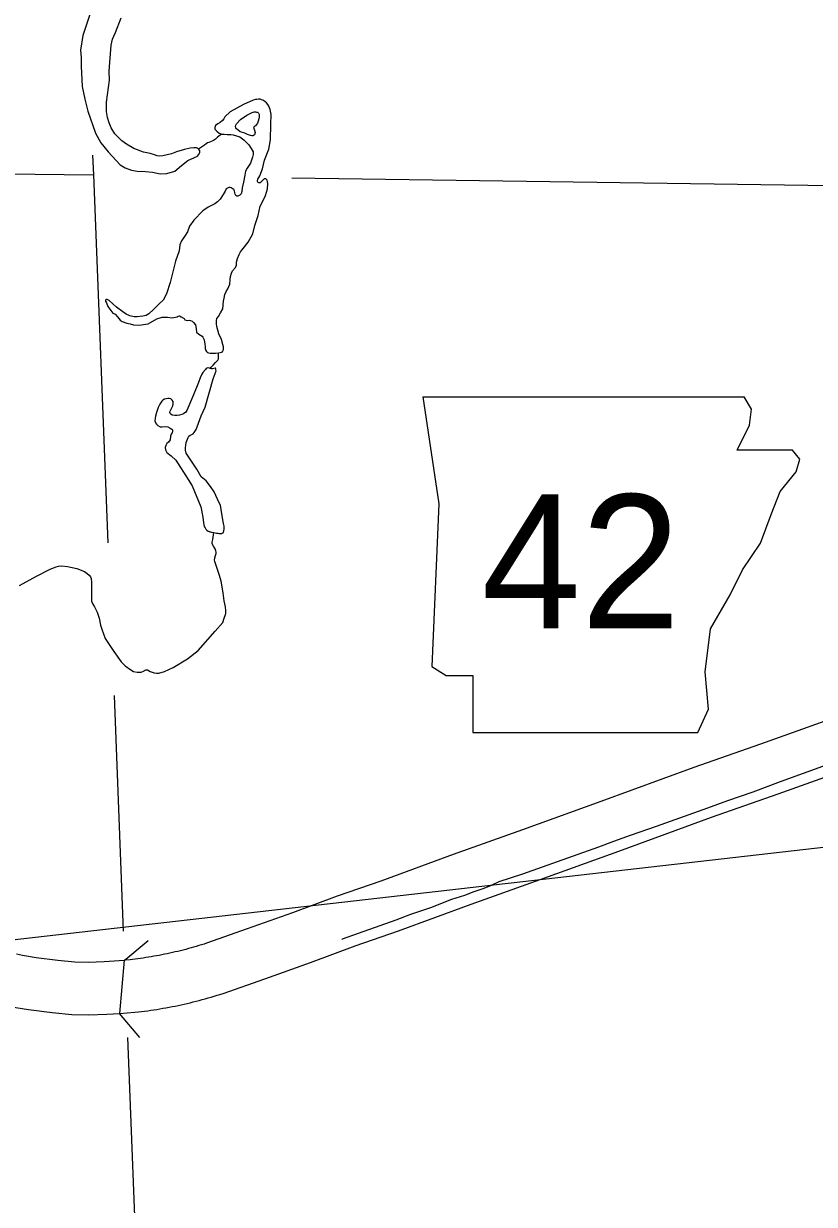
# Model space of a CAD drawing. Extents: x 1720274 to 1751788, y 372074 to 391887.
# Drawn here: x 1734202 to 1734793, y 377118 to 378002 of the extents above; entities that cross this region are included whole.
import ezdxf

# ---------------------------------------------------------------- set-up
doc = ezdxf.new("R2010")
doc.units = 0
for name, color, linetype in [('Level 10', 7, 'Continuous'), ('Level 21', 7, 'Continuous'), ('Level 35', 7, 'Continuous'), ('Level 37', 7, 'Continuous'), ('Level 43', 7, 'Continuous'), ('Level 5', 7, 'Continuous'), ('R_Draft', 7, 'Continuous')]:
    doc.layers.add(name, color=color, linetype=linetype)

msp = doc.modelspace()

# ---------------------------------------------------------------- linework, layer by layer
at = {"layer": 'Level 10'}
msp.add_line((1734276.74, 377301.22), (1734273.28, 377261.37), dxfattribs=at)
for points in [[(1734825.5, 377488.86), (1734752.96, 377462.9), (1734703.02, 377445.3), (1734633.57, 377419.92), (1734574.81, 377398.81), (1734522.97, 377380.17), (1734468.93, 377360.32), (1734436.32, 377349.02), (1734402.86, 377336.64), (1734368.8, 377324.52), (1734338.34, 377313.8), (1734336.61, 377313.24), (1734334.67, 377312.64), (1734332.72, 377312.04), (1734330.76, 377311.46), (1734328.81, 377310.9), (1734326.85, 377310.35), (1734324.89, 377309.81), (1734322.92, 377309.28), (1734320.95, 377308.77), (1734318.97, 377308.28), (1734317, 377307.79), (1734315.02, 377307.32), (1734313.03, 377306.87), (1734311.04, 377306.43), (1734309.05, 377306), (1734307.06, 377305.59), (1734305.06, 377305.19), (1734303.06, 377304.8), (1734301.06, 377304.43), (1734299.06, 377304.08), (1734297.05, 377303.73), (1734295.04, 377303.41), (1734293.03, 377303.09), (1734291.02, 377302.79), (1734289, 377302.51), (1734286.98, 377302.23), (1734284.97, 377301.98), (1734282.94, 377301.73), (1734281.26, 377301.54), (1734276.74, 377301.22)], [(1734273.28, 377261.37), (1734284.89, 377262.2), (1734287.53, 377262.5), (1734289.83, 377262.78), (1734292.12, 377263.07), (1734294.41, 377263.38), (1734296.7, 377263.7), (1734298.99, 377264.04), (1734301.28, 377264.4), (1734303.56, 377264.77), (1734305.84, 377265.16), (1734308.12, 377265.57), (1734310.39, 377265.99), (1734312.67, 377266.43), (1734314.94, 377266.88), (1734317.2, 377267.35), (1734319.46, 377267.84), (1734321.72, 377268.34), (1734323.98, 377268.85), (1734326.23, 377269.39), (1734328.48, 377269.93), (1734330.72, 377270.5), (1734332.96, 377271.08), (1734335.19, 377271.68), (1734337.43, 377272.29), (1734339.65, 377272.91), (1734341.88, 377273.56), (1734344.09, 377274.22), (1734346.31, 377274.89), (1734348.52, 377275.58), (1734350.92, 377276.35), (1734381.98, 377287.28), (1734416.34, 377299.51), (1734449.64, 377311.83), (1734482.21, 377323.12), (1734536.46, 377343.05), (1734588.17, 377361.63), (1734647.03, 377382.78), (1734716.36, 377408.12), (1734766.18, 377425.68), (1734838.71, 377451.64)], [(1734196.18, 377305.89), (1734200.79, 377304.88), (1734210.89, 377303.28), (1734227.17, 377301.2), (1734240, 377300.06), (1734249.95, 377299.8), (1734261.95, 377300.17), (1734276.74, 377301.22)], [(1734187.71, 377266.96), (1734205.3, 377264.18), (1734222.91, 377261.92), (1734237.74, 377260.6), (1734250.04, 377260.29), (1734263.95, 377260.71), (1734273.28, 377261.37)]]:
    msp.add_lwpolyline(points, dxfattribs=at)
at = {"layer": 'Level 21'}
for p, q in [((1734500.28, 377722.77), (1734512.31, 377642.58)), ((1734746.2, 377713.41), (1734740.66, 377722.65)), ((1734744.87, 377701.39), (1734746.2, 377713.41)), ((1734735.51, 377682.67), (1734744.87, 377701.39)), ((1734776.94, 377682.67), (1734735.51, 377682.67)), ((1734782.29, 377675.99), (1734776.94, 377682.67)), ((1734779.62, 377666.64), (1734782.29, 377675.99)), ((1734767.59, 377651.93), (1734779.62, 377666.64)), ((1734760.91, 377634.56), (1734767.59, 377651.93)), ((1734512.31, 377642.58), (1734506.97, 377520.96)), ((1734752.89, 377613.18), (1734760.91, 377634.56)), ((1734739.52, 377593.13), (1734752.89, 377613.18)), ((1734730.17, 377574.42), (1734739.52, 377593.13)), ((1734715.46, 377549.02), (1734730.17, 377574.42)), ((1734711.45, 377516.95), (1734715.46, 377549.02)), ((1734506.97, 377520.96), (1734517.66, 377514.27)), ((1734517.66, 377514.27), (1734537.71, 377514.27)), ((1734537.71, 377514.27), (1734537.71, 377471.5)), ((1734714.13, 377488.88), (1734711.45, 377516.95)), ((1734706.11, 377471.5), (1734714.13, 377488.88)), ((1734537.71, 377471.5), (1734706.11, 377471.5))]:
    msp.add_line(p, q, dxfattribs=at)
msp.add_lwpolyline([(1734500.28, 377722.77), (1734740.66, 377722.65)], dxfattribs=at)
at = {"layer": 'Level 35'}
for points in [[(1734251.15, 378008.67), (1734245.89, 377993.09), (1734244.24, 377982.15), (1734244.65, 377976.58), (1734244.76, 377970.08), (1734245.27, 377954.91), (1734247.44, 377945.31), (1734249.6, 377936.33), (1734255.38, 377920.03), (1734259.29, 377912.6), (1734264.76, 377906), (1734273.83, 377896.19), (1734277.54, 377894.13), (1734282.28, 377892.27), (1734286.51, 377891.45), (1734292.8, 377891.34), (1734297.96, 377890.83), (1734303.83, 377889.59), (1734308.68, 377889.69), (1734314.66, 377891.55), (1734319.61, 377895.78), (1734324.55, 377899.39), (1734329.47, 377901.84), (1734331.62, 377902.75), (1734332.56, 377903.62), (1734333.4, 377905.55), (1734333.4, 377906.13), (1734333.33, 377906.68), (1734332.93, 377907.37), (1734332.45, 377907.99), (1734331.69, 377908.64), (1734331.04, 377908.93), (1734330.2, 377909.04), (1734329.07, 377909.08), (1734326.16, 377908.64), (1734322.05, 377907.7), (1734315.95, 377905.95), (1734312.35, 377904.49), (1734305.84, 377902.89), (1734303, 377902.71), (1734301.44, 377903.04), (1734299.48, 377903.62), (1734296.35, 377904.71), (1734291.26, 377905.66), (1734284.13, 377908.5), (1734278.46, 377911.7), (1734275.19, 377914.32), (1734269.95, 377919.49), (1734266.97, 377923.85), (1734265.52, 377927.71), (1734264.28, 377931.72), (1734263.63, 377936.23), (1734263.7, 377943.21), (1734265.73, 377959.66), (1734265.66, 377966.43), (1734267.04, 377985.72), (1734268.13, 377990.31), (1734269.15, 377992.49), (1734270.39, 377995.33), (1734274.46, 378006.25)], [(1734375.05, 377945.08), (1734373.45, 377944.6), (1734366, 377941.5), (1734356.1, 377935.83), (1734352.08, 377932.1), (1734351.36, 377930.73), (1734350.5, 377929.51), (1734348.78, 377928.01), (1734346.92, 377926.86), (1734345.12, 377925.64), (1734344.55, 377924.13), (1734344.55, 377923.05), (1734346.2, 377921.4), (1734347.85, 377920.04), (1734349.86, 377919.32), (1734350.43, 377919.17), (1734351.65, 377919.17), (1734353.87, 377919.03), (1734356.74, 377919.03), (1734358.39, 377918.67), (1734363.41, 377917.24), (1734366.36, 377915.01), (1734370.01, 377911.2), (1734371.81, 377908.48), (1734373.24, 377906.03), (1734373.31, 377904.81), (1734373.31, 377903.88), (1734372.96, 377901.94), (1734372.02, 377899.86), (1734371.23, 377897.56), (1734368.87, 377893.69), (1734367.72, 377891.53), (1734367, 377888.44), (1734366, 377883.35), (1734365.21, 377878.97), (1734364.92, 377876.31), (1734364.35, 377874.59), (1734363.27, 377873.51), (1734361.84, 377872.86), (1734361.12, 377872.93), (1734360.47, 377873.29), (1734359.9, 377874.23), (1734359.68, 377875.23), (1734359.33, 377876.74), (1734358.82, 377877.75), (1734357.75, 377878.61), (1734356.96, 377879.11), (1734356.1, 377879.4), (1734355.02, 377879.33), (1734354.09, 377878.89), (1734353.23, 377878.18), (1734352.3, 377876.67), (1734350.79, 377874.16), (1734348.57, 377870.49), (1734346.7, 377868.48), (1734344.76, 377867.12), (1734339.74, 377864.68), (1734335.65, 377861.73), (1734328.98, 377854.84), (1734325.83, 377850.39), (1734324.25, 377846.08), (1734321.88, 377842.71), (1734319.66, 377839.4), (1734318.51, 377836.32), (1734317.93, 377831.94), (1734315.28, 377824.18), (1734314.13, 377820.23), (1734311.19, 377808.17), (1734308.61, 377799.84), (1734305.96, 377795.1), (1734302.94, 377792.16), (1734298.71, 377787.92), (1734295.22, 377784.87), (1734293.21, 377783.64), (1734290.85, 377783.03), (1734286.57, 377782.51), (1734284.38, 377782.51), (1734281.15, 377783.29), (1734278.27, 377784.61), (1734275.73, 377786.35), (1734271.19, 377789.68), (1734265.51, 377794.75), (1734264.11, 377795.54), (1734263.41, 377795.45), (1734262.97, 377794.92), (1734262.97, 377794.22), (1734263.67, 377792.91), (1734264.63, 377790.2), (1734268.39, 377785.39), (1734269.09, 377785.04), (1734270.05, 377784.52), (1734271.8, 377782.59), (1734273.81, 377780.14), (1734275.38, 377778.92), (1734278.7, 377777.78), (1734281.41, 377777.17), (1734283.86, 377776.47), (1734288.31, 377776.38), (1734291.28, 377776.73), (1734294.87, 377777.26), (1734301.24, 377780.93)], [(1734351.14, 377758.21), (1734351.07, 377759.99), (1734350.75, 377761.91), (1734349.55, 377765.51), (1734347.72, 377769.91), (1734346.04, 377775.26), (1734345.88, 377777.26), (1734345.96, 377779.66), (1734346.28, 377781.18), (1734347.4, 377782.78), (1734348.83, 377785.5), (1734350.67, 377788.62), (1734351.23, 377794.21), (1734351.55, 377796.37), (1734352.19, 377799.25), (1734353.07, 377801.41), (1734354.27, 377803.49), (1734355.78, 377807.09), (1734356.18, 377810.53), (1734356.34, 377812.69), (1734357.06, 377815.16), (1734357.86, 377817), (1734360.18, 377819.56), (1734360.82, 377821.08), (1734360.82, 377823.32), (1734361.54, 377826.28), (1734362.89, 377829.24), (1734363.77, 377831.24), (1734365.85, 377833.56), (1734369.61, 377838.43), (1734373.04, 377844.75), (1734374.64, 377850.83), (1734377.04, 377858.42), (1734378.55, 377865.22), (1734380.55, 377868.98), (1734382.63, 377873.22), (1734384.15, 377878.41), (1734384.23, 377882.09), (1734384.15, 377883.85), (1734383.75, 377884.81), (1734383.35, 377885.37), (1734382.79, 377885.85), (1734382.34, 377885.86), (1734381.7, 377885.76), (1734380.86, 377885.1), (1734379.86, 377884), (1734378.61, 377882.88), (1734378.08, 377882.78), (1734377.59, 377882.83), (1734377.08, 377883.03), (1734376.85, 377883.31), (1734376.6, 377883.85), (1734376.65, 377884.43), (1734376.88, 377885.41), (1734377.62, 377886.66), (1734378.46, 377888.11), (1734380.4, 377893.24), (1734381.83, 377899.78), (1734384.99, 377907.95), (1734386.22, 377915), (1734386.62, 377926.33), (1734386.73, 377933.79), (1734386.11, 377937.57), (1734385.02, 377940.21), (1734384.43, 377941.5), (1734383.43, 377942.61), (1734382.04, 377943.66), (1734381.27, 377944.18), (1734380.61, 377944.6), (1734379.67, 377944.98), (1734378.56, 377945.26), (1734377.38, 377945.29), (1734376.09, 377945.22), (1734375.05, 377945.08)], [(1734377.11, 377935.28), (1734377.42, 377934.88), (1734377.71, 377934.36), (1734377.77, 377933.96), (1734377.73, 377933.53), (1734377.73, 377932.97), (1734377.73, 377932.02), (1734377.56, 377930.61), (1734377.06, 377928.81), (1734376.61, 377927.52), (1734375.15, 377925.55), (1734374.08, 377924.82), (1734373.75, 377924.15), (1734373.69, 377923.59), (1734374.03, 377922.85), (1734374.25, 377922.07), (1734374.81, 377920.44), (1734374.7, 377919.71), (1734374.59, 377919.15), (1734374.25, 377918.7), (1734373.58, 377918.25), (1734373.13, 377918.02), (1734372.29, 377918.02), (1734371.44, 377918.08), (1734369.14, 377919.03), (1734367.01, 377919.99), (1734363.64, 377921.06), (1734362.18, 377922.18), (1734360.83, 377923.19), (1734360.32, 377924.04), (1734360.21, 377924.93), (1734360.32, 377925.89), (1734360.77, 377926.9), (1734363.92, 377930.22), (1734368.58, 377933.31), (1734371.22, 377934.77), (1734372.57, 377935.45), (1734374.08, 377935.89), (1734375.21, 377935.95), (1734375.94, 377935.78), (1734376.61, 377935.61), (1734377.11, 377935.28)], [(1734349.67, 377919.17), (1734346.78, 377916.94), (1734345.24, 377915.52), (1734343.58, 377914.47), (1734341.48, 377913.54), (1734340.25, 377913.05), (1734339.26, 377912.62), (1734338.21, 377911.88), (1734337.04, 377910.95), (1734334.58, 377909.47), (1734333.1, 377908.48), (1734332.39, 377908.08)], [(1734301.24, 377780.93), (1734305.18, 377782.16), (1734309.28, 377782.24), (1734312.43, 377781.89), (1734314, 377781.98), (1734316.54, 377782.59), (1734317.32, 377783.03), (1734318.28, 377783.21), (1734319.59, 377782.59), (1734321.6, 377781.28), (1734322.3, 377780.23), (1734323.96, 377779.88), (1734325.36, 377780.06), (1734326.41, 377779.88), (1734327.72, 377779.18), (1734328.68, 377778.22), (1734330.08, 377776.56), (1734330.69, 377773.85), (1734330.95, 377771.14), (1734332.7, 377769.65), (1734335.15, 377768.08), (1734335.67, 377767.38), (1734336.72, 377765.37), (1734337.24, 377762.04), (1734337.33, 377760.03), (1734337.42, 377758.72), (1734337.89, 377757.24), (1734338.43, 377756.57), (1734338.9, 377756.07), (1734339.26, 377755.8), (1734339.9, 377755.57), (1734341.07, 377755.43), (1734342.81, 377755.4), (1734344.41, 377755.4), (1734345.22, 377755.33), (1734347.42, 377755.57), (1734348.66, 377755.8), (1734349.63, 377756.04), (1734350.07, 377756.24), (1734350.33, 377756.44), (1734350.6, 377756.81), (1734350.77, 377757.11), (1734351.14, 377758.21)], [(1734341.16, 377743.89), (1734342, 377744.94), (1734343.53, 377746.47), (1734345.06, 377748.33), (1734346.92, 377750.2), (1734347.32, 377751.2), (1734347.44, 377752.95), (1734347.42, 377755.57)], [(1734350.82, 377629.08), (1734349.51, 377638.37), (1734348.82, 377641.5), (1734347.95, 377643.32), (1734344.07, 377651.64), (1734341.44, 377655.65), (1734338.06, 377659.78), (1734334.44, 377662.91), (1734331.12, 377668.54), (1734327.18, 377674.43), (1734323.18, 377680.63), (1734322.68, 377682.88), (1734322.68, 377684.51), (1734323.24, 377688.39), (1734324.62, 377692.15), (1734325.3, 377693.34), (1734326.24, 377694.09), (1734327.49, 377694.46), (1734328.56, 377695.03), (1734329.31, 377695.97), (1734330.68, 377698.22), (1734331.43, 377700.16), (1734334.44, 377708.55), (1734337.38, 377715), (1734343.48, 377736.24), (1734345.59, 377742.17)], [(1734345.59, 377742.17), (1734345.52, 377742.94), (1734345.46, 377743.47), (1734345.39, 377743.67), (1734345.13, 377744.01), (1734344.86, 377744.07), (1734343.86, 377743.94), (1734343, 377743.74), (1734342.2, 377743.74), (1734341.27, 377743.87), (1734340.67, 377744.14), (1734339.74, 377744.4), (1734339.4, 377744.4), (1734338.74, 377744.14), (1734338.27, 377743.87), (1734337.67, 377743.07), (1734335.74, 377740.94), (1734334.88, 377739.61), (1734333.68, 377736.81), (1734332.42, 377733.42)], [(1734332.42, 377733.42), (1734328.71, 377724.06), (1734323.8, 377712.49), (1734322.84, 377711.1), (1734321.2, 377709.89), (1734319.86, 377709.38), (1734318.22, 377708.87), (1734316.44, 377708.75), (1734314.73, 377708.75), (1734312.83, 377709.06), (1734311.62, 377709.64), (1734311.3, 377710.14), (1734311.05, 377710.9), (1734311.24, 377712.05), (1734311.81, 377713.06), (1734313.33, 377715.85), (1734313.52, 377717.57), (1734313.46, 377719.09), (1734312.64, 377720.3), (1734311.81, 377721.12), (1734310.61, 377721.38), (1734309.47, 377721.44), (1734306.93, 377720.81), (1734305.79, 377720.23), (1734305.09, 377719.35), (1734303.63, 377717.25), (1734302.24, 377714.65), (1734300.91, 377710.84), (1734300.21, 377708.24), (1734299.95, 377706.59), (1734299.83, 377704.69), (1734300.33, 377703.1), (1734300.91, 377702.21), (1734301.98, 377701.13), (1734303.76, 377700.31), (1734305.22, 377700.24), (1734307.88, 377700.5), (1734309.4, 377700.18), (1734311.18, 377699.35), (1734312.57, 377698.53), (1734312.95, 377697.89), (1734313.02, 377696.94), (1734312.76, 377695.86), (1734311.94, 377694.66), (1734311.49, 377693.13), (1734311.18, 377690.53), (1734309.97, 377688.76), (1734308.77, 377687.68), (1734307.88, 377686.34), (1734307.56, 377684.76), (1734307.75, 377682.92), (1734308.83, 377680.95), (1734311.87, 377678.6), (1734315.43, 377675.24), (1734324.68, 377660.7), (1734327.66, 377656.13), (1734334.19, 377640.46), (1734335.65, 377632.59), (1734336.22, 377628.46), (1734336.79, 377625.74), (1734337.43, 377624.66), (1734338, 377623.77), (1734338.6, 377622.96)], [(1734338.6, 377622.96), (1734339.71, 377622.07), (1734340.37, 377621.84), (1734340.92, 377621.72), (1734341.33, 377621.61), (1734342.23, 377621.46), (1734343.88, 377621.17), (1734345.88, 377620.76), (1734346.87, 377620.56), (1734347.65, 377620.42), (1734348.45, 377620.35), (1734348.86, 377620.35), (1734349.37, 377620.37), (1734349.86, 377620.42), (1734350.27, 377620.61), (1734350.61, 377620.83), (1734350.87, 377620.95), (1734351.26, 377621.55), (1734351.47, 377622.12), (1734351.5, 377622.47), (1734351.53, 377623.73), (1734351.57, 377625.81), (1734351.09, 377627.79), (1734350.82, 377629.08)], [(1734198.56, 377581.54), (1734211.14, 377588.57), (1734221.41, 377593.76), (1734225.94, 377595.52), (1734227.7, 377596.07), (1734230.1, 377596.17), (1734234.36, 377595.61), (1734241.39, 377594.32), (1734247.12, 377592), (1734249.25, 377590.52), (1734250.73, 377589.13), (1734251.56, 377588.11), (1734252.21, 377586.63), (1734252.49, 377583.67), (1734252.3, 377581.63), (1734252.4, 377574.69), (1734252.49, 377569.78), (1734253.41, 377567.56), (1734254.62, 377565.43), (1734256.65, 377561.54), (1734257.3, 377559.41), (1734258.04, 377557.19), (1734259.06, 377551.91), (1734260.07, 377548.76), (1734261.37, 377545.34), (1734262.66, 377541.82), (1734269.05, 377532.1), (1734274.6, 377524.51), (1734277.46, 377521.36), (1734281.72, 377518.4), (1734283.85, 377517.28), (1734286.53, 377516.64), (1734288.1, 377516.64), (1734289.49, 377516.73), (1734290.69, 377517.1), (1734293.06, 377518.47), (1734293.67, 377518.47), (1734294.21, 377518.32), (1734296.35, 377517.24), (1734299.19, 377516.09), (1734300.95, 377515.86), (1734302.79, 377515.86), (1734307.08, 377517.17), (1734313.51, 377520.16), (1734324.24, 377526.6), (1734332.21, 377532.96), (1734344.85, 377547.23), (1734350.67, 377553.75), (1734350.9, 377554.51), (1734351.44, 377556.28), (1734352.82, 377560.57), (1734352.97, 377562.49), (1734352.66, 377565.55), (1734351.59, 377570.08), (1734350.98, 377576.14), (1734349.37, 377584.8), (1734348.07, 377588.87), (1734345.77, 377596.46), (1734344.54, 377599.45), (1734344.46, 377600.52), (1734344.62, 377602.21), (1734345.15, 377603.9), (1734345.54, 377605.35), (1734345.54, 377606.43), (1734345.38, 377607.5), (1734344.85, 377608.88), (1734343.55, 377610.95), (1734342.7, 377612.79), (1734342.63, 377614.02), (1734343.09, 377616.01), (1734343.86, 377621.18)]]:
    msp.add_lwpolyline(points, dxfattribs=at)
at = {"layer": 'Level 37'}
for points in [[(1734276.63, 377300.73), (1734294.75, 377316.01)], [(1734288.56, 377243.26), (1734273.28, 377261.37)]]:
    msp.add_lwpolyline(points, dxfattribs=at)
at = {"layer": 'Level 43'}
msp.add_lwpolyline([(1734802.12, 377447.12), (1734767.6, 377434.69), (1734747.26, 377426.77), (1734728.16, 377420.49), (1734713.42, 377414.89), (1734674.94, 377401.23), (1734655.43, 377394.54), (1734643.01, 377390.03), (1734631.69, 377385.8), (1734600.85, 377374.74), (1734574.92, 377365.45), (1734557.18, 377359.71), (1734551.45, 377357.12), (1734545.86, 377354.93), (1734538.35, 377352.34), (1734531.39, 377349.61), (1734521.84, 377346.46), (1734506.01, 377340.32), (1734491.14, 377335.26), (1734480.09, 377331.17), (1734439.97, 377316.83), (1734439.59, 377316.58)], dxfattribs=at)
at = {"layer": 'Level 5'}
for points in [[(1734253.12, 377903.43), (1734253.86, 377888.72)], [(1734188.19, 377889.62), (1734253.86, 377888.72)], [(1734253.86, 377888.72), (1734264.72, 377613.33)], [(1734402.27, 377886.62), (1734981.46, 377878.42)], [(1734269.22, 377499.17), (1734276.17, 377322.97)], [(1734279.31, 377243.45), (1734287.11, 377045.75)]]:
    msp.add_lwpolyline(points, dxfattribs=at)
at = {"layer": 'R_Draft'}
msp.add_line((1737452.73, 377689.1), (1728670.65, 376684.18), dxfattribs=at)

# ---------------------------------------------------------------- texts
at = {"layer": 'Level 21'}
msp.add_text('42', height=100.109, dxfattribs=at).set_placement((1734544.13, 377549.51))

doc.saveas('drawing.dxf')
